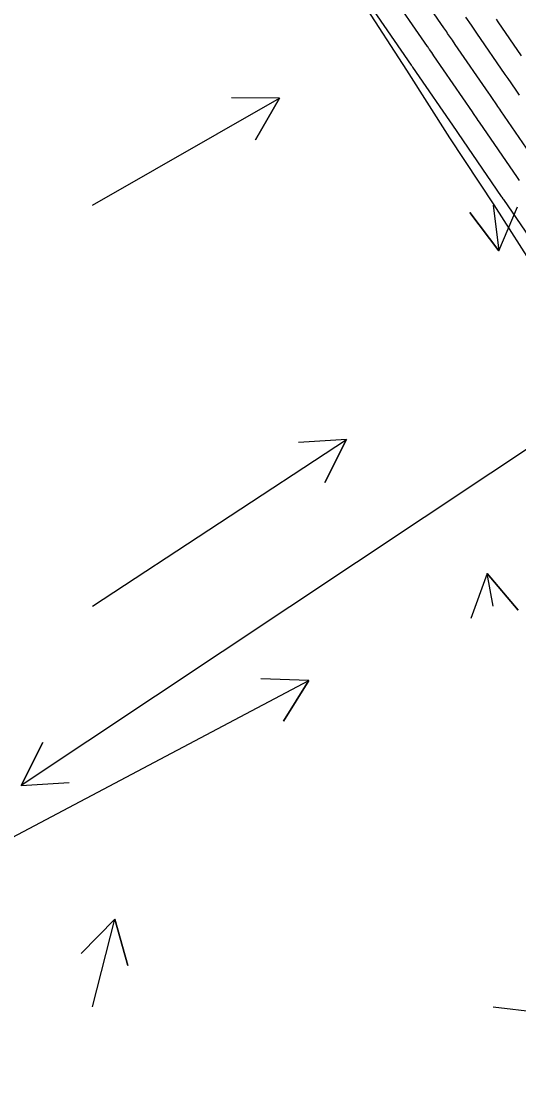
# Model space of a CAD drawing. Extents: x 954385 to 988206, y 1868364 to 1924553.
# Drawn here: x 955998.2 to 956060.3, y 1922409.4 to 1922541.9 of the extents above; entities that cross this region are included whole.
import ezdxf

# ---------------------------------------------------------------- set-up
doc = ezdxf.new("R2010")
doc.units = 0
for name, color, linetype in [('24', 7, 'Continuous'), ('26', 7, 'Continuous'), ('6', 7, 'Continuous'), ('7', 7, 'Continuous')]:
    doc.layers.add(name, color=color, linetype=linetype)

msp = doc.modelspace()

# ---------------------------------------------------------------- linework, layer by layer
at = {"layer": '24'}
msp.add_lwpolyline([(956168, 1922399.19), (956172.99, 1922413.71), (956172.8, 1922413.85), (956166.96, 1922422), (956164.57, 1922426.4), (956162.18, 1922430.8), (956157.66, 1922439.76), (956141.42, 1922441.54), (956130.58, 1922441.88), (956126.32, 1922444.03), (956120.18, 1922452), (956113.89, 1922459.87), (956107.67, 1922467.79), (956101.31, 1922475.62), (956099.94, 1922477.24), (956094.95, 1922483.45), (956088.47, 1922491.21), (956073.88, 1922494), (956068.14, 1922502.22), (956062.65, 1922510.58), (956057.25, 1922519), (956051.73, 1922527.35), (956046.38, 1922535.8), (956040.9, 1922544.17)], dxfattribs=at)
at = {"layer": '26'}
for points in [[(956007.13, 1922518.93), (956030.48, 1922532.3), (956027.46, 1922527.11), (956030.48, 1922532.3), (956024.48, 1922532.32)], [(956107.13, 1922518.93), (955998.25, 1922446.53), (956000.92, 1922451.9), (955998.25, 1922446.53), (956004.24, 1922446.91)], [(956057.13, 1922518.93), (956057.84, 1922513.23), (956054.22, 1922518.01), (956057.84, 1922513.23), (956060.18, 1922518.75)], [(956007.13, 1922468.93), (956038.82, 1922489.69), (956036.11, 1922484.33), (956038.82, 1922489.69), (956032.83, 1922489.35)], [(956057.13, 1922468.93), (956056.4, 1922473), (956060.27, 1922468.41), (956056.4, 1922473), (956054.36, 1922467.36)], [(955957.13, 1922418.93), (956034.15, 1922459.64), (956030.96, 1922454.56), (956034.15, 1922459.64), (956028.16, 1922459.86)], [(956007.13, 1922418.93), (956009.92, 1922429.85), (956011.54, 1922424.07), (956009.92, 1922429.85), (956005.73, 1922425.56)], [(956057.13, 1922418.93), (956096.47, 1922414.26), (956090.96, 1922411.89), (956096.47, 1922414.26), (956091.67, 1922417.85)]]:
    msp.add_lwpolyline(points, dxfattribs=at)
at = {"layer": '6'}
msp.add_lwpolyline([(956062.2, 1922524.72), (956058.09, 1922530.72), (956057.96, 1922530.9), (956057.84, 1922531.08), (956057.71, 1922531.27), (956057.59, 1922531.45), (956056.96, 1922532.37), (956056.71, 1922532.73), (956056.58, 1922532.92), (956052.41, 1922538.99), (956052.05, 1922539.51), (956051.46, 1922540.38), (956051.34, 1922540.55), (956051.22, 1922540.72), (956051.1, 1922540.9), (956050.98, 1922541.07), (956046.6, 1922547.45)], dxfattribs=at)
at = {"layer": '7'}
for points in [[(956060.41, 1922522.04), (956060.33, 1922522.16), (956060.25, 1922522.27), (956060.18, 1922522.38), (956055.43, 1922529.3), (956055.28, 1922529.52), (956055.13, 1922529.73), (956054.69, 1922530.37), (956054.55, 1922530.58), (956049.74, 1922537.58), (956049.48, 1922537.97), (956049.21, 1922538.35), (956049.15, 1922538.45), (956049.08, 1922538.55), (956049.02, 1922538.64), (956048.95, 1922538.74), (956044, 1922545.95)], [(956041.39, 1922544.45), (956046.92, 1922536.41), (956046.97, 1922536.33), (956047.08, 1922536.17), (956052.52, 1922528.25), (956052.76, 1922527.89), (956058.15, 1922520.04), (956058.22, 1922519.94), (956058.36, 1922519.73), (956058.43, 1922519.63), (956063.76, 1922511.86)], [(956053.7, 1922542.4), (956054.39, 1922541.4), (956054.73, 1922540.9), (956055.07, 1922540.4), (956058.61, 1922535.25), (956058.97, 1922534.73), (956059.33, 1922534.21), (956060.04, 1922533.17), (956060.22, 1922532.91), (956060.4, 1922532.65)], [(956057.51, 1922542.14), (956057.74, 1922541.82), (956060.64, 1922537.59)]]:
    msp.add_lwpolyline(points, dxfattribs=at)

doc.saveas('drawing.dxf')
